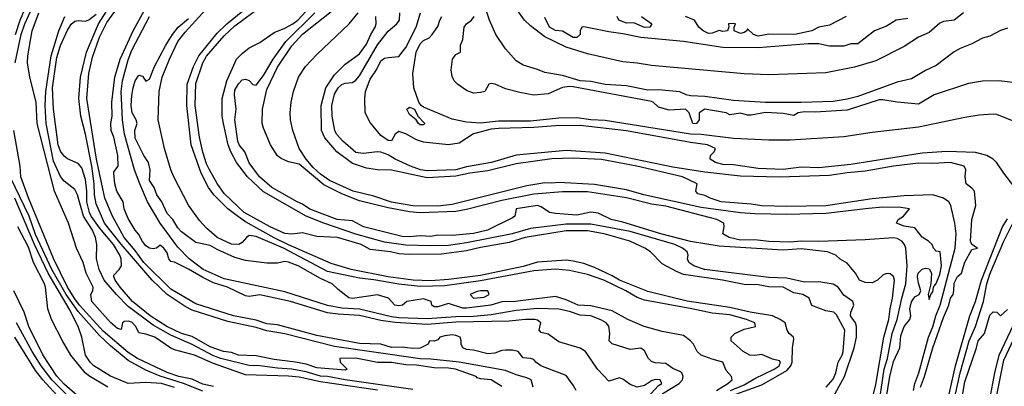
# Model space of a CAD drawing. Header units: metres. Extents: x -46681 to -43747, y -240911 to -237677.
# Tile 547 of 656: x -46372 to -46234, y -238744 to -238693. Entities that reach past the tile are written whole.
import ezdxf

# ---------------------------------------------------------------- set-up
doc = ezdxf.new("R2010")
doc.units = ezdxf.units.M
doc.layers.add('CONTOUR_INDEX', color=1, linetype='Continuous')
doc.layers.add('CONTOUR_INTER', color=3, linetype='Continuous')

msp = doc.modelspace()

# ---------------------------------------------------------------- linework, layer by layer
at = {"layer": 'CONTOUR_INDEX'}
for points, elevation in [([(-46233.1, -238694.16), (-46234.1, -238694.5), (-46235.6, -238695.29), (-46236.6, -238695.55), (-46238.1, -238696.37), (-46239.74, -238697.02), (-46240.6, -238697.49), (-46243.1, -238699.41), (-46244.6, -238700.07), (-46246.6, -238701.27), (-46248.6, -238701.74), (-46254.1, -238703.73), (-46255.6, -238704.12), (-46257.6, -238704.42), (-46262.1, -238704.59), (-46267.1, -238704.6), (-46271.6, -238704.31), (-46275.6, -238703.74), (-46277.6, -238703.65), (-46278.23, -238703.52), (-46279.1, -238703.1), (-46282.1, -238702.8), (-46283.6, -238702.87), (-46286.6, -238702.25), (-46289.6, -238702.07), (-46291.6, -238701.64), (-46293.1, -238701.53), (-46295.6, -238700.8), (-46298.1, -238700.39), (-46299.1, -238699.94), (-46301.1, -238699.34), (-46302.1, -238698.74), (-46303.6, -238697.05), (-46304.94, -238695.02), (-46305.87, -238693.02), (-46307.18, -238689.02)], 110), ([(-46258.55, -238744.52), (-46257.6, -238743.41), (-46257.21, -238742.52), (-46256.86, -238741.02), (-46256.3, -238740.02), (-46256.16, -238739.52), (-46255.95, -238736.52), (-46257.1, -238734.39), (-46257.5, -238734.02), (-46258.6, -238733.84), (-46260.6, -238733.08), (-46260.95, -238732.02), (-46261.83, -238731.52), (-46263.1, -238731.28), (-46264.6, -238730.51), (-46266.6, -238730.47), (-46268.1, -238730.15), (-46270.1, -238730.11), (-46273.12, -238729.52), (-46278.6, -238728.7), (-46279.6, -238728.31), (-46281.6, -238727.22), (-46283.25, -238725.52), (-46284.05, -238725.02), (-46286.12, -238724.02), (-46289.74, -238723.02), (-46292.1, -238722.58), (-46295.1, -238722.57), (-46300.86, -238723.52), (-46303.1, -238724.23), (-46307.1, -238724.92), (-46309.1, -238725.4), (-46312.6, -238725.86), (-46317.1, -238725.93), (-46318.6, -238725.82), (-46319.77, -238725.52), (-46322.6, -238725.21), (-46323.89, -238724.52), (-46327.19, -238723.52), (-46330.1, -238723.4), (-46332.1, -238722.89), (-46333.6, -238723.07), (-46334.6, -238722.96), (-46336.66, -238722.02), (-46340.31, -238720.02), (-46343.1, -238717.34), (-46344.1, -238715.97), (-46345.18, -238714.02), (-46345.6, -238713.17), (-46346.1, -238711.53), (-46346.6, -238709.44), (-46347.18, -238705.02), (-46347.1, -238701.92), (-46346.11, -238699.02), (-46345.6, -238698.07), (-46343.1, -238695.21), (-46341.6, -238693.84), (-46337.84, -238691.02)], 100), ([(-46321.6, -238744.97), (-46329.6, -238743.8), (-46332.6, -238743.15), (-46334.1, -238742.99), (-46340.1, -238742.78), (-46344.6, -238741.23), (-46347.27, -238740.02), (-46350.1, -238739.29), (-46350.6, -238739.06), (-46352.87, -238737.52), (-46354.1, -238737.08), (-46355.1, -238736.89), (-46355.54, -238736.02), (-46356.1, -238735.43), (-46356.6, -238735.25), (-46357.1, -238735.31), (-46357.39, -238735.52), (-46357.6, -238736.42), (-46358.1, -238736.3), (-46359.1, -238735.44), (-46361.68, -238732.52), (-46361.86, -238731.52), (-46361.56, -238731.02), (-46361.5, -238730.52), (-46362.48, -238728.52), (-46362.93, -238727.02), (-46363.87, -238725.02), (-46364.96, -238721.52), (-46366.93, -238717.02), (-46369.38, -238707.52), (-46369.5, -238704.52), (-46370.4, -238701.02), (-46370.74, -238699.02), (-46370.69, -238698.02), (-46370.1, -238694.52), (-46369.14, -238692.02)], 90), ([(-46283.69, -238746.02), (-46282.1, -238744.32), (-46281.64, -238744.02), (-46281.87, -238743.52), (-46282.6, -238743.46), (-46283.1, -238743.63), (-46284.1, -238744.3), (-46285.1, -238744.53), (-46286.1, -238744.18), (-46287.1, -238743.39), (-46287.6, -238743.22), (-46289.1, -238743.71), (-46290.7, -238742.02), (-46292.35, -238739.52), (-46293.1, -238739.08), (-46296.1, -238738.15), (-46297.6, -238737.08), (-46298.6, -238736.87), (-46298.89, -238736.52), (-46298.63, -238735.52), (-46299.1, -238735.12), (-46299.46, -238735.02), (-46300.81, -238735.02), (-46303.1, -238735.29), (-46310.6, -238735.43), (-46314.6, -238735.74), (-46319.1, -238735.48), (-46321.1, -238735.19), (-46324.1, -238734.47), (-46327.1, -238734.31), (-46328.6, -238734.1), (-46333.82, -238732.52), (-46338.1, -238731.58), (-46339.6, -238731.81), (-46340.1, -238731.71), (-46342.65, -238730.52), (-46344.6, -238729.87), (-46346.1, -238729.15), (-46348.1, -238727.95), (-46350.1, -238726.98), (-46350.6, -238726.9), (-46350.88, -238726.52), (-46351.1, -238725.67), (-46351.6, -238725.03), (-46352.1, -238724.62), (-46352.6, -238725.02), (-46353.1, -238725.12), (-46353.6, -238725.02), (-46354.1, -238724.7), (-46354.6, -238724.07), (-46355.1, -238723.09), (-46355.62, -238722.52), (-46356.6, -238720.85), (-46357.16, -238719.52), (-46357.3, -238718.52), (-46358.19, -238717.02), (-46358.47, -238716.02), (-46358.62, -238714.52), (-46358.6, -238714.32), (-46357.98, -238713.52), (-46358.03, -238712.02), (-46358.6, -238709.47), (-46358.97, -238708.52), (-46359.02, -238707.52), (-46358.86, -238706.52), (-46358.87, -238704.52), (-46358.49, -238701.02), (-46357.73, -238698.52), (-46355.88, -238694.52), (-46354.24, -238691.52)], 95), ([(-46246.31, -238745.02), (-46246.12, -238744.02), (-46245.55, -238742.52), (-46244.18, -238737.52), (-46243.6, -238736.07), (-46243.18, -238734.52), (-46242.54, -238733.02), (-46240.43, -238725.02), (-46240.31, -238723.02), (-46240.48, -238721.52), (-46241.07, -238719.02), (-46241.35, -238718.52), (-46242.09, -238718.02), (-46243.6, -238717.53), (-46247.6, -238717.69), (-46252.1, -238718.12), (-46258.6, -238719.08), (-46264.1, -238719.2), (-46267.6, -238719.09), (-46269.1, -238718.86), (-46273.33, -238718.52), (-46274.88, -238718.02), (-46275.6, -238717.65), (-46276.6, -238717.42), (-46276.86, -238717.02), (-46276.7, -238716.02), (-46278.75, -238715.02), (-46285.18, -238713.52), (-46290.1, -238712.6), (-46294.1, -238712.39), (-46297.1, -238712.48), (-46302.1, -238713.18), (-46306.1, -238714.16), (-46308.6, -238714.51), (-46310.6, -238714.94), (-46314.6, -238715.17), (-46319.6, -238714.08), (-46321.6, -238714.02), (-46323.1, -238713.81), (-46325.1, -238713.15), (-46327.3, -238711.52), (-46328.97, -238709.52), (-46329.44, -238708.52), (-46329.5, -238705.02), (-46328.83, -238702.52), (-46327.6, -238700.69), (-46326.1, -238699.18), (-46324.1, -238697.77), (-46323.1, -238696.39), (-46322.52, -238695.02), (-46321.91, -238694.02), (-46321.75, -238693.52), (-46321.82, -238692.52)], 105), ([(-46363.37, -238746.02), (-46365.6, -238744.1), (-46366.6, -238743.01), (-46368.6, -238740.01), (-46370.55, -238736.02), (-46371.19, -238734.02), (-46372.66, -238731.02)], 85), ([(-46235.45, -238745.52), (-46234.9, -238742.52), (-46234.28, -238740.02), (-46231.43, -238734.02)], 110)]:
    msp.add_lwpolyline(points, dxfattribs=dict(at, elevation=elevation))
at = {"layer": 'CONTOUR_INTER'}
for points, elevation in [([(-46372.47, -238699.02), (-46371.62, -238695.02), (-46371.13, -238693.52), (-46370.1, -238691.31), (-46369.17, -238690.02), (-46368.1, -238688.11), (-46366.6, -238686.11), (-46365.1, -238685.14), (-46363.6, -238683.57), (-46358.99, -238680.02), (-46355.6, -238676.53), (-46355.04, -238675.52), (-46354.8, -238674.52), (-46354.89, -238672.52), (-46355.33, -238671.02), (-46355.84, -238670.02), (-46359.18, -238666.02), (-46362.47, -238663.52), (-46367.13, -238658.02), (-46368.42, -238656.02), (-46369.74, -238653.52), (-46370.7, -238650.52), (-46371.94, -238644.02)], 89), ([(-46372.4, -238695.02), (-46371.76, -238693.02), (-46370.09, -238689.02)], 88), ([(-46293.67, -238745.02), (-46294.1, -238744.27), (-46295.1, -238742.9), (-46298.63, -238741.52), (-46299.34, -238741.02), (-46299.6, -238740.67), (-46300.1, -238740.5), (-46301.1, -238740.42), (-46301.83, -238739.52), (-46302.6, -238739.34), (-46303.6, -238739.36), (-46304.1, -238739.41), (-46305.1, -238739.78), (-46306.1, -238739.84), (-46308.1, -238739.35), (-46309.1, -238739.23), (-46309.61, -238739.02), (-46309.85, -238738.52), (-46309.81, -238738.02), (-46309.97, -238737.52), (-46310.6, -238737.28), (-46311.1, -238737.2), (-46312.1, -238737.31), (-46312.81, -238737.52), (-46313.1, -238737.88), (-46313.6, -238738.1), (-46314.27, -238738.02), (-46314.46, -238738.52), (-46315.6, -238739.07), (-46316.6, -238739.09), (-46318.1, -238738.91), (-46319.6, -238738.96), (-46321.1, -238738.48), (-46324.1, -238738.4), (-46330.1, -238737.29), (-46335.6, -238735.79), (-46337.1, -238735.64), (-46338.6, -238735.15), (-46341.8, -238734.52), (-46347.1, -238732.85), (-46350.6, -238730.78), (-46354.39, -238727.02), (-46355.6, -238725.37), (-46357.17, -238723.52), (-46358.78, -238720.52), (-46359.85, -238718.02), (-46361.06, -238712.52), (-46362.39, -238704.02), (-46362.12, -238700.52), (-46361.6, -238698.2), (-46360.6, -238695.41), (-46359.6, -238693.37), (-46357.6, -238690.61)], 94), ([(-46271.27, -238745.52), (-46267.6, -238744.19), (-46264.1, -238742.2), (-46263.52, -238741.52), (-46263.35, -238741.02), (-46263.3, -238739.02), (-46263.1, -238737.8), (-46263.17, -238737.52), (-46263.75, -238737.02), (-46264.04, -238736.52), (-46264.34, -238735.52), (-46265.02, -238735.02), (-46266.1, -238734.53), (-46269.23, -238734.02), (-46272.1, -238733.35), (-46278.1, -238732.46), (-46283.6, -238731.13), (-46287.58, -238729.52), (-46288.6, -238728.9), (-46291.1, -238727.74), (-46292.6, -238727.2), (-46294.1, -238726.83), (-46295.1, -238726.73), (-46299.1, -238727.01), (-46301.1, -238727.62), (-46307.1, -238728.84), (-46311.6, -238729.41), (-46314.1, -238729.59), (-46316.56, -238729.52), (-46320.1, -238729.07), (-46325.29, -238728.02), (-46328.1, -238727.17), (-46334.1, -238724.57), (-46336.1, -238723.58), (-46340.1, -238721.33), (-46341.1, -238720.65), (-46342.58, -238719.52), (-46344.58, -238717.52), (-46345.29, -238716.52), (-46346.32, -238714.52), (-46347.73, -238710.52), (-46348.35, -238705.02), (-46348.29, -238702.02), (-46347.44, -238699.52), (-46346.67, -238698.02), (-46344.1, -238694.86), (-46342.72, -238693.52), (-46339, -238690.52)], 99), ([(-46257.6, -238745.94), (-46256, -238743.02), (-46254.63, -238739.02), (-46254.32, -238737.52), (-46254.29, -238736.02), (-46254.46, -238735.52), (-46255.15, -238734.52), (-46255.11, -238734.02), (-46254.66, -238733.02), (-46254.84, -238732.52), (-46256.1, -238731.61), (-46256.86, -238730.52), (-46257.6, -238730.09), (-46259.6, -238729.77), (-46261.6, -238729.79), (-46264.1, -238729.24), (-46266.6, -238729.16), (-46275.67, -238728.02), (-46277.13, -238727.52), (-46277.85, -238727.02), (-46278.06, -238726.52), (-46277.94, -238726.02), (-46278.08, -238725.52), (-46278.74, -238725.02), (-46279.8, -238724.52), (-46286.1, -238722.71), (-46291.6, -238721.67), (-46295.1, -238721.65), (-46300.1, -238722.25), (-46302.66, -238723.02), (-46309.1, -238724.27), (-46311.6, -238724.64), (-46314.1, -238724.71), (-46317.6, -238724.59), (-46320.6, -238724.18), (-46324.6, -238723.04), (-46329.1, -238721.51), (-46331.6, -238720.52), (-46337.6, -238717.13), (-46339.85, -238715.02), (-46341.4, -238713.02), (-46342.18, -238711.52), (-46342.55, -238710.52), (-46343.23, -238707.52), (-46343.38, -238706.52), (-46343.4, -238704.02), (-46342.75, -238701.52), (-46341.36, -238698.52), (-46340.6, -238697.7), (-46339.6, -238696.93), (-46338.1, -238696.14), (-46336.1, -238694.75), (-46334.6, -238694.16), (-46333.47, -238693.52), (-46332.76, -238693.02), (-46331.1, -238691.2)], 101), ([(-46316.6, -238744.85), (-46326.1, -238743.5), (-46328.6, -238743.03), (-46329.6, -238742.98), (-46331.6, -238742.4), (-46333.6, -238741.99), (-46335.6, -238741.88), (-46338.1, -238741.53), (-46339.6, -238741.5), (-46343.6, -238740.49), (-46344.6, -238740.13), (-46347.6, -238738.55), (-46350.6, -238737.25), (-46353.1, -238735.82), (-46356.6, -238733.2), (-46358.25, -238731.52), (-46359.95, -238729.52), (-46360.67, -238728.02), (-46361.05, -238726.52), (-46360.98, -238724.52), (-46361.18, -238723.52), (-46361.59, -238722.52), (-46362.86, -238720.52), (-46363.7, -238717.52), (-46364.1, -238716.81), (-46365.6, -238715.61), (-46366.1, -238714.98), (-46367.1, -238712.82), (-46368.1, -238707.52), (-46368.26, -238705.02), (-46368.16, -238703.02), (-46367.39, -238698.02), (-46366.35, -238694.52), (-46365.47, -238692.52)], 91), ([(-46304.1, -238744.43), (-46305.63, -238743.52), (-46307.1, -238743.38), (-46307.6, -238743.2), (-46307.72, -238743.02), (-46310.61, -238742.02), (-46311.6, -238741.87), (-46313.6, -238741.82), (-46316.1, -238741.43), (-46317.6, -238741.42), (-46319.6, -238741.09), (-46321.6, -238741.06), (-46324.6, -238740.44), (-46326.85, -238740.52), (-46326.83, -238741.02), (-46325.83, -238742.02), (-46326.1, -238742.14), (-46330.1, -238741.82), (-46331.6, -238741.31), (-46333.1, -238741.02), (-46336.1, -238740.65), (-46338.6, -238740.13), (-46341.1, -238740.03), (-46342.1, -238739.68), (-46343.22, -238739.52), (-46345.1, -238738.89), (-46347.6, -238737.41), (-46349.1, -238737.02), (-46351.15, -238736.02), (-46353.51, -238734.52), (-46356, -238732.52), (-46357.74, -238730.52), (-46358.43, -238729.52), (-46358.63, -238729.02), (-46358.6, -238728.81), (-46357.84, -238728.02), (-46357.53, -238727.52), (-46357.57, -238726.52), (-46357.78, -238726.02), (-46358.65, -238724.52), (-46360.6, -238722.17), (-46361.81, -238720.52), (-46362.04, -238720.02), (-46362.42, -238718.52), (-46362.41, -238717.02), (-46362.6, -238715.39), (-46363.1, -238713.77), (-46363.6, -238713.15), (-46365.1, -238712.47), (-46365.6, -238712.1), (-46366.1, -238711.4), (-46366.41, -238710.52), (-46367.09, -238705.52), (-46367.2, -238702.52), (-46366.6, -238698.28), (-46366.1, -238696.58), (-46365.1, -238694.41), (-46364.6, -238693.59), (-46364.1, -238693.16), (-46363.6, -238693.06), (-46362.6, -238693.15), (-46362.1, -238692.99), (-46361.1, -238692.19)], 92), ([(-46299.7, -238744.52), (-46299.99, -238743.52), (-46300.6, -238743.23), (-46302.1, -238742.82), (-46303.6, -238742.18), (-46310.1, -238741.03), (-46314.1, -238740.61), (-46315.6, -238740.57), (-46327.6, -238738.81), (-46334.6, -238737.07), (-46337.1, -238736.62), (-46338.6, -238736.15), (-46342.6, -238735.32), (-46347.6, -238733.75), (-46348.6, -238733.2), (-46351.1, -238731.51), (-46353.23, -238729.52), (-46357.6, -238724.47), (-46359.9, -238721.52), (-46361.1, -238718.8), (-46361.33, -238717.52), (-46361.39, -238716.02), (-46361.71, -238713.52), (-46362.6, -238709.02), (-46363.22, -238706.52), (-46363.53, -238704.02), (-46363.31, -238701.02), (-46362.44, -238697.52), (-46360.75, -238693.52), (-46359.6, -238691.71)], 93), ([(-46281.6, -238745.46), (-46279.2, -238744.02), (-46278.76, -238743.52), (-46278.64, -238743.02), (-46278.86, -238742.52), (-46279.1, -238742.33), (-46280.1, -238741.9), (-46281.1, -238741.22), (-46282.6, -238741.14), (-46283.1, -238740.92), (-46283.52, -238740.52), (-46284.1, -238739.45), (-46284.6, -238739.07), (-46286.1, -238739.25), (-46288.6, -238738.45), (-46289.02, -238738.02), (-46288.95, -238737.02), (-46289.1, -238735.99), (-46289.46, -238735.52), (-46290.1, -238735.11), (-46291.6, -238734.53), (-46293.1, -238734.43), (-46294.6, -238733.91), (-46296.1, -238733.59), (-46299.1, -238733.48), (-46302.1, -238733.77), (-46305.6, -238734.4), (-46308.1, -238734.63), (-46310.6, -238734.66), (-46314.6, -238734.95), (-46318.6, -238734.8), (-46319.6, -238734.67), (-46324.1, -238733.58), (-46326.6, -238733.44), (-46328.6, -238733.05), (-46334.6, -238731.17), (-46343.1, -238729.32), (-46346.08, -238728.02), (-46348.04, -238726.52), (-46349.6, -238724.88), (-46352.1, -238721.51), (-46353.87, -238718.52), (-46354.96, -238716.02), (-46355.72, -238714.02), (-46357.12, -238709.02), (-46357.38, -238707.02), (-46357.59, -238703.02), (-46357.38, -238701.52), (-46356.6, -238698.6), (-46356.1, -238697.24), (-46353.6, -238692.52)], 96), ([(-46272.01, -238745.02), (-46270.1, -238744.21), (-46268.6, -238743.34), (-46265.87, -238742.02), (-46265.19, -238741.52), (-46264.98, -238741.02), (-46265.1, -238740.85), (-46266.1, -238740.61), (-46267.6, -238739.96), (-46268.6, -238740.1), (-46269.31, -238740.02), (-46270.2, -238739.52), (-46271.91, -238738.02), (-46271.93, -238737.52), (-46271.39, -238737.02), (-46270.1, -238736.37), (-46268.5, -238736.02), (-46268.6, -238735.52), (-46269.75, -238735.02), (-46272.1, -238734.38), (-46274.6, -238734.15), (-46277.42, -238733.52), (-46284.1, -238732.32), (-46285.1, -238731.94), (-46286.68, -238731.02), (-46289.79, -238729.52), (-46292.1, -238728.7), (-46294.6, -238728.14), (-46296.6, -238727.95), (-46299.6, -238728.22), (-46307.1, -238729.62), (-46312.1, -238730.32), (-46315.6, -238730.41), (-46318.6, -238730.1), (-46322.1, -238729.45), (-46324.1, -238729.24), (-46328.6, -238728.3), (-46334.79, -238725.02), (-46338.6, -238723.4), (-46339.6, -238723.27), (-46339.99, -238723.52), (-46340.6, -238724.23), (-46341.06, -238724.52), (-46342.1, -238724.48), (-46344.1, -238723.51), (-46345.6, -238722.24), (-46346.6, -238721.14), (-46348.1, -238718.99), (-46350.17, -238715.02), (-46350.61, -238714.02), (-46351.51, -238711.02), (-46352.4, -238707.02), (-46352.25, -238703.02), (-46351.83, -238701.02), (-46350.81, -238698.52), (-46349.6, -238696.04), (-46348.6, -238694.72), (-46345.68, -238691.52)], 98), ([(-46252.51, -238748.02), (-46251.6, -238744.18), (-46250.48, -238737.52), (-46249.78, -238735.02), (-46249.6, -238733.52), (-46249.25, -238732.02), (-46248.98, -238729.52), (-46249.09, -238729.02), (-46249.6, -238728.64), (-46250.1, -238728.6), (-46250.6, -238728.8), (-46251.38, -238729.52), (-46252.1, -238729.88), (-46253.1, -238729.86), (-46253.88, -238729.52), (-46254.43, -238728.52), (-46255.6, -238727.11), (-46256.6, -238726.57), (-46257.2, -238726.02), (-46258.37, -238725.52), (-46262.1, -238725.14), (-46264.6, -238725.32), (-46273.6, -238724.76), (-46277.6, -238724.1), (-46281.77, -238723.02), (-46287.1, -238721.36), (-46288.76, -238721.02), (-46290.6, -238720.11), (-46291.6, -238719.98), (-46293.6, -238720.38), (-46296.6, -238720.17), (-46297.41, -238720.02), (-46298.6, -238719.21), (-46299.1, -238719.04), (-46302.09, -238719.52), (-46302.29, -238720.52), (-46302.6, -238720.77), (-46306.15, -238722.52), (-46308.1, -238722.98), (-46311.1, -238723.26), (-46313.1, -238723.22), (-46314.1, -238723.38), (-46315.6, -238723.28), (-46317.1, -238723.44), (-46318.1, -238723.4), (-46323.54, -238722.02), (-46325.1, -238721.17), (-46327.25, -238721.02), (-46331.1, -238719.54), (-46332.1, -238718.83), (-46332.88, -238718.52), (-46336.4, -238716.52), (-46338.16, -238715.02), (-46339.6, -238713.07), (-46340.2, -238711.52), (-46341, -238710.52), (-46341.21, -238710.02), (-46341.63, -238707.02), (-46341.42, -238705.52), (-46341.68, -238703.52), (-46341.6, -238702.85), (-46341.1, -238701.98), (-46340.6, -238701.42), (-46340.1, -238701.33), (-46339.6, -238701.48), (-46339.1, -238702.05), (-46338.6, -238702.15), (-46337.6, -238700.79), (-46336.25, -238698.52), (-46334.46, -238696.02), (-46330.36, -238692.02)], 102), ([(-46251.3, -238748.02), (-46250.44, -238742.02), (-46249.96, -238740.52), (-46249.32, -238737.02), (-46248.59, -238735.02), (-46247.96, -238732.02), (-46247.4, -238730.02), (-46247.17, -238727.52), (-46247.39, -238725.02), (-46247.55, -238724.52), (-46247.96, -238724.02), (-46248.6, -238723.69), (-46249.1, -238723.59), (-46253.1, -238723.86), (-46259.6, -238724.09), (-46262.1, -238724.04), (-46263.6, -238724.18), (-46266.6, -238724.08), (-46268.6, -238723.86), (-46270.6, -238723.88), (-46272.21, -238723.52), (-46273.07, -238723.02), (-46272.89, -238722.02), (-46272.96, -238721.52), (-46273.91, -238721.02), (-46281.1, -238719.11), (-46283.1, -238718.83), (-46286.6, -238717.97), (-46292.1, -238717.14), (-46295.6, -238717.14), (-46299.6, -238717.46), (-46304.1, -238718.33), (-46309.1, -238719.61), (-46310.6, -238719.87), (-46315.6, -238720.08), (-46317.1, -238719.92), (-46320.1, -238719.37), (-46324.1, -238718.36), (-46326.6, -238717.4), (-46329.1, -238716.13), (-46332.6, -238713.25), (-46334.1, -238712.92), (-46335.1, -238712.46), (-46335.6, -238712.06), (-46336.62, -238710.52), (-46337.6, -238708.19), (-46337.76, -238707.52), (-46337.75, -238705.52), (-46337.1, -238702.74), (-46335.6, -238699.63), (-46333.6, -238696.62), (-46332.1, -238695.01), (-46328.1, -238691.83)], 103), ([(-46250.18, -238746.52), (-46249.64, -238743.02), (-46249.1, -238740.93), (-46248.24, -238739.02), (-46248.1, -238737.32), (-46247.6, -238736.01), (-46246.8, -238735.02), (-46246.69, -238734.52), (-46246.81, -238733.52), (-46246.6, -238732.57), (-46246.1, -238731.85), (-46245.51, -238731.52), (-46245.26, -238731.02), (-46245.6, -238729.96), (-46245.72, -238729.02), (-46245.65, -238728.52), (-46245.1, -238727.99), (-46244.6, -238727.85), (-46244.1, -238727.92), (-46243.77, -238728.52), (-46243.89, -238730.02), (-46244.23, -238731.52), (-46244.1, -238732.24), (-46243.89, -238731.52), (-46243.6, -238731.16), (-46243.48, -238730.52), (-46243.1, -238729.98), (-46242.6, -238728.7), (-46242.38, -238727.52), (-46242.54, -238725.52), (-46243.1, -238725.46), (-46243.49, -238725.02), (-46243.7, -238724.52), (-46244.18, -238724.02), (-46245.1, -238723.47), (-46246.1, -238722.17), (-46247.6, -238721.94), (-46248.69, -238721.52), (-46248.45, -238721.02), (-46247.7, -238720.52), (-46246.84, -238719.52), (-46248.1, -238719.33), (-46250.6, -238719.29), (-46252.6, -238719.44), (-46258.6, -238720.17), (-46264.1, -238720.31), (-46268.6, -238720.23), (-46270.6, -238720.07), (-46276.1, -238719.3), (-46284.18, -238717.52), (-46286.6, -238716.86), (-46291.1, -238716.07), (-46296.1, -238715.79), (-46297.1, -238715.92), (-46298.1, -238715.87), (-46300.6, -238716.27), (-46311.1, -238718.92), (-46313.1, -238719.12), (-46316.6, -238719.07), (-46319.6, -238718.59), (-46322.1, -238717.74), (-46324.99, -238717.02), (-46328.33, -238715.52), (-46329.6, -238714.63), (-46330.6, -238713.72), (-46331.6, -238712.52), (-46332.57, -238711.02), (-46333.47, -238708.52), (-46333.78, -238707.02), (-46333.84, -238706.02), (-46333.69, -238704.52), (-46333.37, -238703.02), (-46332.67, -238701.02), (-46331.68, -238699.52), (-46330.1, -238697.84), (-46325.55, -238693.52), (-46324.3, -238692.02)], 104), ([(-46245.3, -238744.52), (-46244.74, -238743.02), (-46243.6, -238739), (-46242.1, -238734.74), (-46241.35, -238733.02), (-46241.1, -238732.02), (-46240.75, -238731.52), (-46240.62, -238731.02), (-46240.6, -238729.92), (-46240.1, -238728.99), (-46239.54, -238728.52), (-46239.1, -238726.98), (-46238.1, -238725.22), (-46237.3, -238725.02), (-46238.1, -238724.52), (-46238.31, -238724.02), (-46238.09, -238721.02), (-46237.56, -238719.02), (-46237.72, -238717.02), (-46238.1, -238716.59), (-46238.89, -238716.02), (-46239.05, -238715.02), (-46238.95, -238714.02), (-46239.19, -238713.52), (-46241.1, -238712.98), (-46243.6, -238713.14), (-46245.6, -238713.09), (-46249.13, -238713.52), (-46253.1, -238714.23), (-46255.6, -238714.44), (-46258.1, -238714.81), (-46265.1, -238715.05), (-46270.6, -238714.93), (-46275.6, -238714.36), (-46280.1, -238713.64), (-46289.6, -238711.69), (-46295.1, -238711.34), (-46302.1, -238711.99), (-46305.55, -238713.02), (-46309.1, -238713.63), (-46310.6, -238714.04), (-46314.6, -238714.19), (-46315.52, -238714.02), (-46316.96, -238713.52), (-46319.1, -238712.52), (-46320.1, -238711.92), (-46321.1, -238711.55), (-46321.6, -238711.5), (-46323.6, -238711.74), (-46324.6, -238711.59), (-46326.45, -238710.02), (-46327.33, -238709.02), (-46327.57, -238708.52), (-46327.94, -238706.52), (-46328.01, -238705.02), (-46327.6, -238703.42), (-46327.1, -238702.54), (-46326.6, -238702.05), (-46326.1, -238701.86), (-46325.1, -238701.77), (-46324.6, -238701.45), (-46324.1, -238700.86), (-46321.6, -238696.49), (-46320.1, -238694.57), (-46318.86, -238693.52), (-46318.49, -238693.02), (-46318.42, -238692.02)], 106), ([(-46232.08, -238716.52), (-46233.63, -238714.52), (-46234.6, -238713.05), (-46235.12, -238712.52), (-46236.02, -238712.02), (-46237.6, -238711.61), (-46241.6, -238711.45), (-46245.1, -238711.67), (-46255.1, -238713.28), (-46259.6, -238713.75), (-46262.1, -238713.65), (-46264.6, -238713.98), (-46268.1, -238713.84), (-46271.6, -238713.32), (-46273.1, -238713.27), (-46274.13, -238713.02), (-46274.85, -238712.52), (-46274.8, -238712.02), (-46274.3, -238711.52), (-46274.09, -238711.02), (-46275.22, -238710.52), (-46277.6, -238710.21), (-46286.6, -238708.54), (-46293.1, -238707.83), (-46296.6, -238707.84), (-46299.6, -238708.11), (-46304.6, -238708.21), (-46305.6, -238708.33), (-46308.1, -238708.99), (-46310.1, -238710.29), (-46311.6, -238710.53), (-46315.1, -238710.14), (-46316.1, -238709.82), (-46317.6, -238708.96), (-46318.6, -238708.64), (-46319.1, -238709.01), (-46319.6, -238709.95), (-46320.1, -238709.9), (-46321.1, -238709.21), (-46322.6, -238707.39), (-46323.29, -238706.02), (-46323.37, -238704.02), (-46323.27, -238703.02), (-46322.6, -238701.31), (-46321.73, -238700.02), (-46321.1, -238698.72), (-46320.6, -238698.38), (-46320.1, -238698.26), (-46318.6, -238698.14), (-46317.6, -238696.88), (-46316.16, -238694.02), (-46315.54, -238692.02)], 107), ([(-46231.46, -238707.52), (-46234.6, -238706.28), (-46235.1, -238706.21), (-46237.1, -238706.36), (-46239.1, -238706.7), (-46245.6, -238708.06), (-46252.1, -238708.79), (-46256.1, -238709.41), (-46263.6, -238709.86), (-46266.6, -238709.86), (-46271.6, -238709.64), (-46276.1, -238709.09), (-46277.6, -238709.02), (-46289.6, -238707.12), (-46291.6, -238707.02), (-46293.6, -238706.72), (-46296.1, -238706.78), (-46300.1, -238707.19), (-46304.6, -238707.2), (-46307.1, -238707.49), (-46309.1, -238707.32), (-46311.1, -238706.94), (-46315.1, -238705.26), (-46315.43, -238705.02), (-46315.77, -238704.52), (-46316.48, -238702.52), (-46316.6, -238700.52), (-46316.15, -238697.52), (-46315.6, -238696.34), (-46315.1, -238695.89), (-46314.31, -238695.52), (-46313.88, -238695.02), (-46313.1, -238693.91), (-46312.83, -238693.02), (-46312.54, -238692.52)], 108), ([(-46231.6, -238701.86), (-46234.32, -238701.52), (-46236.6, -238701.59), (-46238.6, -238701.9), (-46243.42, -238703.52), (-46245.6, -238704.82), (-46248.6, -238704.55), (-46250.6, -238704.2), (-46251.1, -238704.23), (-46255.6, -238705.64), (-46260.1, -238705.93), (-46261.6, -238705.88), (-46262.48, -238706.02), (-46263.1, -238706.4), (-46264.6, -238706.14), (-46267.1, -238705.98), (-46269.1, -238706.38), (-46269.6, -238706.37), (-46270.6, -238706.06), (-46272.1, -238706.32), (-46272.62, -238706.02), (-46275.6, -238705.54), (-46276.39, -238706.02), (-46276.42, -238707.02), (-46276.76, -238707.52), (-46277.1, -238707.59), (-46277.3, -238707.52), (-46277.79, -238706.02), (-46278.32, -238705.52), (-46280.6, -238705.66), (-46282.1, -238705.25), (-46282.85, -238704.52), (-46283.1, -238704.44), (-46294.1, -238702.39), (-46294.6, -238702.33), (-46295.6, -238702.46), (-46297.6, -238703.36), (-46299.6, -238703.55), (-46301.6, -238703.19), (-46303.6, -238702.65), (-46305.04, -238702.02), (-46305.6, -238701.92), (-46305.92, -238702.02), (-46306.52, -238703.02), (-46307.1, -238703.2), (-46308.1, -238703.26), (-46309.1, -238702.92), (-46310.34, -238702.02), (-46310.82, -238701.52), (-46311.1, -238700.93), (-46311.23, -238700.02), (-46311.03, -238698.52), (-46310.6, -238697.84), (-46309.9, -238697.52), (-46309.94, -238696.52), (-46309.6, -238695.72), (-46309.42, -238694.02), (-46309.1, -238693.53), (-46308.39, -238693.02), (-46308, -238692.52)], 109), ([(-46239.26, -238692.02), (-46240.6, -238693.04), (-46242.1, -238693.23), (-46242.6, -238693.44), (-46244.1, -238694.78), (-46245.6, -238695.43), (-46247.6, -238696.72), (-46251.6, -238698.73), (-46254.6, -238699.61), (-46258.6, -238700.4), (-46266.6, -238700.68), (-46270.1, -238700.56), (-46283.1, -238699.38), (-46285.1, -238699.05), (-46287.1, -238698.89), (-46292.1, -238697.74), (-46295.1, -238696.84), (-46298.1, -238695.35), (-46300.1, -238693.82), (-46300.92, -238693.02), (-46302, -238691.52)], 111), ([(-46247.1, -238692.79), (-46248.74, -238693.02), (-46250.1, -238693.89), (-46251.8, -238694.52), (-46254.1, -238696.34), (-46255.1, -238696.36), (-46256.1, -238696.67), (-46258.1, -238696.69), (-46259.6, -238696.35), (-46261.1, -238696.36), (-46268.1, -238696.91), (-46273.1, -238696.88), (-46278.6, -238696.03), (-46284.6, -238695.48), (-46287.1, -238694.93), (-46289.1, -238694.68), (-46292.6, -238693.98), (-46292.9, -238694.02), (-46293.11, -238694.52), (-46293.1, -238695.04), (-46293.6, -238695.47), (-46294.1, -238695.45), (-46295.6, -238694.59), (-46296.6, -238694.47), (-46297.41, -238694.02), (-46298.1, -238692.64)], 112), ([(-46284.51, -238692.52), (-46283.06, -238693.52), (-46283.35, -238694.02), (-46284.1, -238694.06), (-46285.6, -238693.42), (-46286.6, -238693.46), (-46287.69, -238693.02), (-46287.9, -238692.52)], 113), ([(-46255.78, -238692.52), (-46258.1, -238693.72), (-46259.6, -238694.03), (-46260.6, -238694.53), (-46262.97, -238695.02), (-46266.6, -238694.98), (-46268.1, -238695.25), (-46268.76, -238695.02), (-46269.6, -238694.25), (-46269.73, -238694.52), (-46270.1, -238694.78), (-46270.6, -238694.91), (-46271.51, -238694.52), (-46271.51, -238694.02), (-46271.29, -238693.52), (-46271.6, -238693.49), (-46272.29, -238693.52), (-46272.25, -238694.02), (-46272.44, -238694.52), (-46273.1, -238694.64), (-46273.6, -238694.46), (-46274.6, -238694.85), (-46275.1, -238694.88), (-46275.83, -238694.52), (-46276.45, -238694.02), (-46277.06, -238693.02), (-46278.31, -238692.52)], 113), ([(-46273.96, -238745.02), (-46272.38, -238744.02), (-46271.75, -238743.52), (-46271.84, -238743.02), (-46272.6, -238742.2), (-46273.07, -238741.02), (-46274.6, -238740.62), (-46276.1, -238740.02), (-46276.7, -238739.52), (-46277.18, -238738.52), (-46277.6, -238738.01), (-46278.6, -238737.27), (-46281.6, -238736.74), (-46284.15, -238736.02), (-46286.44, -238735.02), (-46288.6, -238733.83), (-46291.6, -238733.13), (-46293.38, -238733.02), (-46295.1, -238732.28), (-46296.6, -238731.83), (-46302.24, -238732.52), (-46304.1, -238732.55), (-46305.64, -238733.02), (-46309.1, -238733.45), (-46309.6, -238733.44), (-46311.6, -238732.78), (-46313.1, -238733.24), (-46313.6, -238733.27), (-46313.97, -238733.02), (-46314.04, -238732.52), (-46315.1, -238732.12), (-46317.47, -238732.52), (-46318.07, -238733.02), (-46318.6, -238733.13), (-46319.14, -238733.02), (-46320.02, -238732.02), (-46321.6, -238731.56), (-46325.1, -238732.11), (-46325.6, -238732), (-46327.1, -238730.84), (-46327.94, -238730.02), (-46329.6, -238729.26), (-46332.72, -238727.52), (-46334.1, -238726.98), (-46334.6, -238726.9), (-46335.6, -238727.13), (-46337.1, -238727.15), (-46340.1, -238726.75), (-46341.6, -238726.33), (-46344.1, -238725.23), (-46345.1, -238724.66), (-46347.1, -238724.24), (-46349.1, -238722.73), (-46349.6, -238722.17), (-46350.3, -238721.02), (-46351.1, -238720.14), (-46351.88, -238718.52), (-46352.55, -238717.52), (-46352.94, -238716.52), (-46353.6, -238715.55), (-46353.5, -238714.02), (-46353.73, -238713.02), (-46354.4, -238712.02), (-46355.6, -238709.59), (-46355.67, -238708.52), (-46355.35, -238707.52), (-46355.47, -238707.02), (-46356.02, -238706.02), (-46356.16, -238705.02), (-46356.1, -238703.58), (-46355.88, -238702.52), (-46355.6, -238701.54), (-46355.1, -238700.77), (-46354.6, -238700.91), (-46354.1, -238701.57), (-46353.6, -238701.29), (-46352.92, -238699.52), (-46351.31, -238696.52), (-46350.39, -238695.02), (-46349.59, -238694.02), (-46348.1, -238692.81)], 97), ([(-46317.47, -238705.52), (-46317.1, -238705.22), (-46316.36, -238705.52), (-46315.9, -238706.52), (-46314.95, -238707.52), (-46315.1, -238707.72), (-46315.6, -238707.7), (-46315.83, -238707.52), (-46316.17, -238707.02), (-46317.1, -238706.26), (-46317.47, -238705.52)], 108), ([(-46344.6, -238744.42), (-46346.1, -238744.11), (-46347.6, -238743.43), (-46349.48, -238743.02), (-46351.1, -238742.47), (-46355.28, -238740.52), (-46356.6, -238739.67), (-46360.1, -238736.69), (-46363.43, -238733.02), (-46364.1, -238732.12), (-46365.1, -238730.49), (-46367.1, -238726.46), (-46370.6, -238717.96), (-46371.65, -238715.02), (-46371.77, -238713.52), (-46372.66, -238708.52)], 89), ([(-46346.1, -238745.08), (-46348.83, -238744.02), (-46352.1, -238742.97), (-46354.1, -238742.13), (-46356.6, -238740.77), (-46359.1, -238738.72), (-46360.6, -238737.3), (-46363.6, -238733.9), (-46365.32, -238731.52), (-46367.32, -238728.02), (-46369.6, -238723.1), (-46370.48, -238720.52), (-46373.1, -238715.09)], 88), ([(-46350.1, -238744.57), (-46351.93, -238744.02), (-46354.1, -238743.86), (-46356.6, -238744.04), (-46359.1, -238742.97), (-46361.41, -238741.52), (-46361.91, -238741.02), (-46362.59, -238740.02), (-46363.12, -238737.52), (-46363.63, -238736.02), (-46364.9, -238733.52), (-46367.84, -238728.52), (-46369.75, -238724.52), (-46372.51, -238718.02)], 87), ([(-46240.41, -238745.52), (-46239.73, -238742.52), (-46238.5, -238738.02), (-46237.58, -238736.02), (-46236.46, -238732.52), (-46235.98, -238730.02), (-46235.6, -238728.69), (-46233.62, -238724.02), (-46230.84, -238718.52)], 108), ([(-46241.29, -238745.52), (-46240.4, -238741.52), (-46238.41, -238734.52), (-46237.58, -238732.52), (-46236.76, -238729.52), (-46233.78, -238722.02), (-46233.1, -238720.92)], 107), ([(-46359.43, -238744.52), (-46362.1, -238742.94), (-46362.63, -238742.52), (-46364.66, -238740.02), (-46365.83, -238738.02), (-46367.34, -238735.02), (-46367.86, -238733.52), (-46368.21, -238730.52), (-46368.36, -238730.02), (-46369.87, -238727.02), (-46370.6, -238724.9), (-46372.11, -238722.02)], 86), ([(-46307.1, -238731.02), (-46307.6, -238731.09), (-46308.58, -238731.52), (-46308.1, -238732.04), (-46306.6, -238731.88), (-46305.89, -238731.52), (-46306.07, -238731.02), (-46307.1, -238731.02)], 97), ([(-46240.15, -238750.02), (-46239.1, -238743.78), (-46237.45, -238739.02), (-46237.22, -238738.02), (-46236.31, -238737.02), (-46235.6, -238734.42), (-46235.1, -238733.94), (-46234.6, -238734.01), (-46234.1, -238734.51), (-46233.1, -238733.61)], 109), ([(-46364.77, -238746.02), (-46367.31, -238743.52), (-46368.81, -238741.52), (-46370.08, -238739.52), (-46372.26, -238735.52)], 84), ([(-46234.6, -238745.65), (-46233.6, -238740.73), (-46231.1, -238735.35)], 111), ([(-46366.1, -238746.21), (-46368.6, -238743.52), (-46369.6, -238742.21), (-46372.53, -238737.52)], 83)]:
    msp.add_lwpolyline(points, dxfattribs=dict(at, elevation=elevation))

doc.saveas('drawing.dxf')
